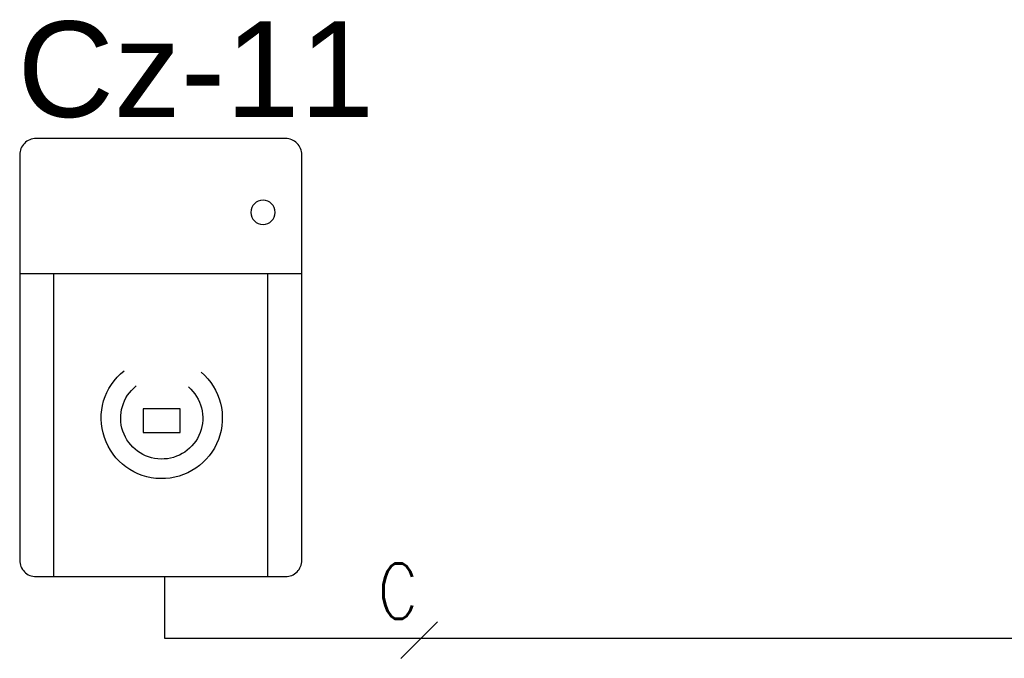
# Model space of a CAD drawing. Header units: millimetres. Extents: x -7023 to 53801, y 9849 to 33561.
# Tile 463 of 537: x 28672 to 28912, y 26722 to 26878. Entities that reach past the tile are written whole.
import ezdxf
from ezdxf.enums import TextEntityAlignment as Align

# ---------------------------------------------------------------- set-up
doc = ezdxf.new("R2010")
doc.units = ezdxf.units.MM
doc.layers.get('0').update_dxf_attribs({"lineweight": 9})
doc.layers.add('IE_SKD', color=6, linetype='Continuous')
doc.layers.add('IE_VSS', color=6, linetype='Continuous')
doc.styles.add('SIMPLEX', font='simplex.shx', dxfattribs={"width": 0.8, "height": 2})
doc.styles.get("Standard").update_dxf_attribs({"font": 'arial.ttf'})

# ---------------------------------------------------------------- blocks, each defined once
blk = doc.blocks.new('AAT_CZYTNIK')
blk.add_lwpolyline([(1, 32.394), (19.449, 32.394, -0.414214), (20.649, 31.194), (20.649, 1.2, -0.414214), (19.449, 0), (1, 0, -0.414214), (-0.2, 1.2), (-0.2, 31.194, -0.414214)], format="xyb", close=True)
for points in [[(-0.2, 22.393), (20.649, 22.393)], [(2.319, 0), (2.319, 22.393)], [(18.131, 0), (18.131, 22.393)]]:
    blk.add_lwpolyline(points)
blk.add_lwpolyline([(8.779, 12.415), (11.537, 12.415), (11.537, 10.653), (8.779, 10.653)], close=True)
blk.add_circle((2.667, 26.936), 0.897)
for radius in [4.478, 3.032]:
    blk.add_arc((10.153, 11.723), radius, 130.52628, 51.52717)

msp = doc.modelspace()

# ---------------------------------------------------------------- linework, layer by layer
at = {"layer": 'IE_SKD', "color": 92}
for p, q in [((28707.36, 26742.35, 904.41), (28707.36, 26727.33, 904.41)), ((28707.36, 26727.33, 904.41), (29327.97, 26727.33, 904.41))]:
    msp.add_line(p, q, dxfattribs=at)
at = {"layer": 'IE_VSS', "color": 92, "elevation": 1202.97}
msp.add_lwpolyline([(28764.87, 26722.46), (28773.77, 26731.37)], dxfattribs=at)

# ---------------------------------------------------------------- block references
at = {"layer": 'IE_SKD', "xscale": -3.289610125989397, "yscale": 3.289610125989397, "zscale": 3.289610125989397}
msp.add_blockref('AAT_CZYTNIK', (28740.12, 26742.35, 904.41), dxfattribs=at)

# ---------------------------------------------------------------- texts
at = {"layer": 'IE_SKD', "linetype": 'Continuous'}
msp.add_text('Cz-11', height=23.27, dxfattribs=at).set_placement((28671.63, 26877.43, 1545.47), align=Align.TOP_LEFT)
at = {"layer": 'IE_VSS', "color": 92, "style": 'SIMPLEX', "width": 0.8}
msp.add_text('C', height=13.43, dxfattribs=at).set_placement((28768.95, 26732.09, 1202.97), align=Align.RIGHT)

doc.saveas('drawing.dxf')
